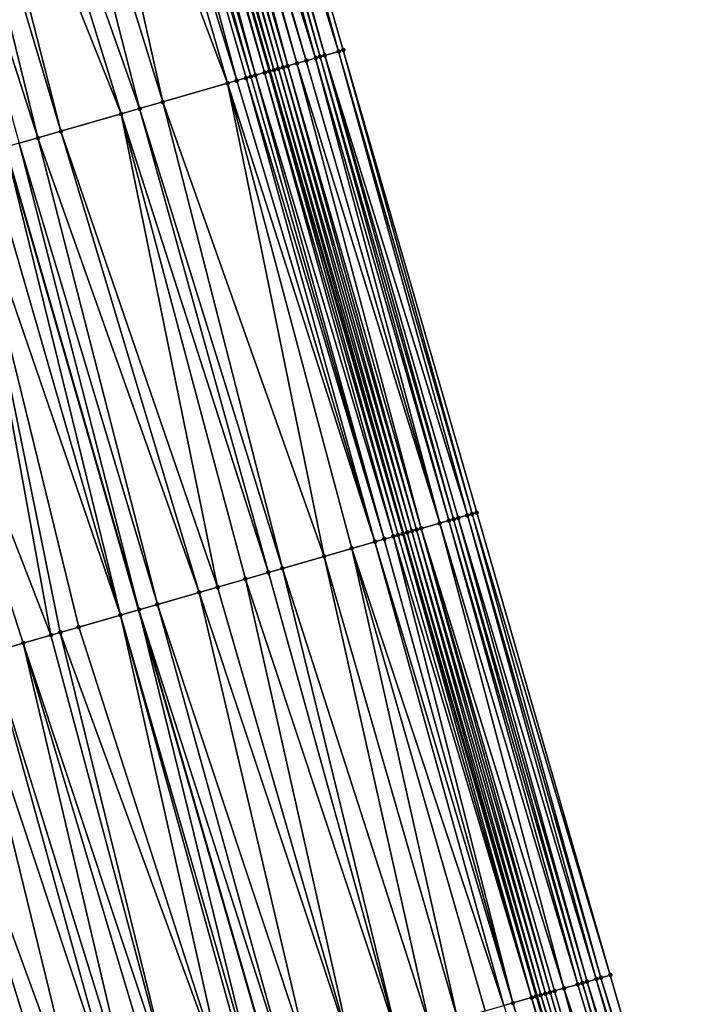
# Model space of a CAD drawing. Header units: feet. Extents: x 2004186 to 2014793, y 836912 to 864902.
# Tile 845 of 974: x 2004426 to 2004453, y 859348 to 859389. Entities that reach past the tile are written whole.
import ezdxf

# ---------------------------------------------------------------- set-up
doc = ezdxf.new("R2010")
doc.units = ezdxf.units.FT
doc.header["$LTSCALE"] = 100
doc.header["$MEASUREMENT"] = 0
for name, color, linetype, lineweight in [('EP_Travel Lane', 5, 'Continuous', 40), ('GPL_Skip Line', 2, 'Continuous', 40), ('Road Shots', 4, 'Continuous', 200), ('Road X-Section', 30, 'Continuous', 13)]:
    doc.layers.add(name, color=color, linetype=linetype, lineweight=lineweight)
doc.layers.add('I-77 SB_MM21-27-Surface-Border', color=7, linetype='Continuous')
doc.layers.add('I-77 SB_MM21-27-Surface-TIN', color=7, linetype='Continuous')

msp = doc.modelspace()

# ---------------------------------------------------------------- linework, layer by layer
at = {"layer": 'EP_Travel Lane'}
msp.add_polyline3d([(2004475.98675831, 859252.9755330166, 446.5739951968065), (2004470.027193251, 859271.9272233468, 446.4479969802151), (2004464.293373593, 859291.0871976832, 446.3012957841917), (2004458.559645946, 859310.2468645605, 446.1088986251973), (2004452.825862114, 859329.4067191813, 445.9444033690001), (2004447.172181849, 859348.4381588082, 445.744362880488), (2004441.629215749, 859367.653598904, 445.5383283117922), (2004436.086240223, 859386.8690716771, 445.3357163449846), (2004430.543256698, 859406.0845721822, 445.1360297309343), (2004425.08506517, 859425.172963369, 444.9390603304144), (2004419.806102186, 859444.4627209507, 444.7434054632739), (2004414.527064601, 859463.7527511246, 444.5783237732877), (2004409.248078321, 859483.0425938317, 444.3922111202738), (2004404.042532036, 859502.1813761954, 444.2028261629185), (2004399.035574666, 859521.5434234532, 443.9982920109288), (2004394.028624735, 859540.9054419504, 443.790683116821), (2004389.021615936, 859560.2676880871, 443.6073706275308)], dxfattribs=at)
at = {"layer": 'GPL_Skip Line'}
msp.add_polyline3d([(2004465.216785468, 859249.5847155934, 446.8984191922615), (2004459.266163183, 859268.6782788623, 446.7735468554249), (2004453.481729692, 859287.8231807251, 446.6568137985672), (2004447.697351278, 859306.9679002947, 446.5129731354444), (2004441.912967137, 859326.1126388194, 446.3719510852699), (2004436.179748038, 859345.272190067, 446.1913368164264), (2004430.637304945, 859364.4879015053, 445.9969830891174), (2004425.094895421, 859383.7034965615, 445.7904081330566), (2004419.552424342, 859402.9193050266, 445.6062430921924), (2004414.049427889, 859422.1459373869, 445.3938099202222), (2004408.75210502, 859441.43062398, 445.1952668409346), (2004403.454733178, 859460.7154888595, 445.016720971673), (2004398.15734861, 859480.0004000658, 444.8433712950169), (2004392.890462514, 859499.2933539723, 444.6593156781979), (2004387.86935726, 859518.651694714, 444.4510891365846), (2004382.848236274, 859538.0100961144, 444.2493343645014), (2004377.827073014, 859557.3686604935, 444.0649682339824)], dxfattribs=at)
at = {"layer": 'I-77 SB_MM21-27-Surface-Border', "color": 3, "linetype": 'ByBlock', "lineweight": -2}
msp.add_polyline3d([(2004390.605744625, 859560.6770719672, 443.4571800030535), (2004395.4332121, 859541.2686868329, 443.6834630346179), (2004400.2607344, 859521.8600903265, 443.8872097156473), (2004406.443673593, 859502.8019879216, 443.9840183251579), (2004412.044776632, 859483.8082062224, 444.1195399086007), (2004417.342091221, 859464.52354977, 444.3214687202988), (2004422.832369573, 859445.2914780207, 444.4795157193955), (2004428.129737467, 859426.0066275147, 444.6596747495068), (2004433.582557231, 859406.9585405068, 444.8775858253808), (2004439.124988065, 859387.7428715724, 445.0763972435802), (2004444.667379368, 859368.5273396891, 445.2896172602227), (2004450.209845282, 859349.3115491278, 445.4756623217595), (2004455.698914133, 859330.2728898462, 445.6865647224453), (2004461.291712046, 859311.0707498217, 445.8935783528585), (2004466.693026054, 859291.8108696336, 446.1162304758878), (2004472.4773432, 859272.6663528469, 446.2902183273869), (2004478.189264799, 859253.6681932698, 446.3872762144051)], dxfattribs=at)
at = {"layer": 'I-77 SB_MM21-27-Surface-TIN', "color": 128, "linetype": 'ByBlock', "lineweight": -2}
for points in [[(2004433.005918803, 859406.792744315, 444.9285101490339), (2004432.813713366, 859406.737453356, 444.9428006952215), (2004438.356134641, 859387.5218175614, 445.1450924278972)], [(2004433.582557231, 859406.9585405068, 444.8775858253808), (2004433.005918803, 859406.792744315, 444.9285101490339), (2004438.932770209, 859387.6876236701, 445.0952092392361)], [(2004433.005918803, 859406.792744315, 444.9285101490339), (2004438.356134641, 859387.5218175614, 445.1450924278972), (2004438.932770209, 859387.6876236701, 445.0952092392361)], [(2004433.582557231, 859406.9585405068, 444.8775858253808), (2004438.932770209, 859387.6876236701, 445.0952092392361), (2004439.124988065, 859387.7428715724, 445.0763972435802)], [(2004431.660463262, 859406.405768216, 445.0349090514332), (2004431.275983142, 859406.2954263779, 445.0887008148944), (2004436.818415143, 859387.0797533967, 445.2870882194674)], [(2004431.852687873, 859406.4609926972, 445.0136377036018), (2004431.660463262, 859406.405768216, 445.0349090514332), (2004437.202896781, 859387.190089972, 445.2327436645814)], [(2004431.660463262, 859406.405768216, 445.0349090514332), (2004436.818415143, 859387.0797533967, 445.2870882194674), (2004437.202896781, 859387.190089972, 445.2327436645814)], [(2004432.044904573, 859406.5162446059, 444.9952465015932), (2004431.852687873, 859406.4609926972, 445.0136377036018), (2004437.587332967, 859387.3005841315, 445.1949469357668)], [(2004431.852687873, 859406.4609926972, 445.0136377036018), (2004437.202896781, 859387.190089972, 445.2327436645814), (2004437.587332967, 859387.3005841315, 445.1949469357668)], [(2004432.621530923, 859406.6820826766, 444.9487198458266), (2004432.044904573, 859406.5162446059, 444.9952465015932), (2004437.971759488, 859387.4111117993, 445.1606688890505)], [(2004432.044904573, 859406.5162446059, 444.9952465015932), (2004437.587332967, 859387.3005841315, 445.1949469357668), (2004437.971759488, 859387.4111117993, 445.1606688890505)], [(2004432.813713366, 859406.737453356, 444.9428006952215), (2004432.621530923, 859406.6820826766, 444.9487198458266), (2004438.163953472, 859387.4664424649, 445.1505478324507)], [(2004432.621530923, 859406.6820826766, 444.9487198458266), (2004437.971759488, 859387.4111117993, 445.1606688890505), (2004438.163953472, 859387.4664424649, 445.1505478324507)], [(2004432.813713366, 859406.737453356, 444.9428006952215), (2004438.163953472, 859387.4664424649, 445.1505478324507), (2004438.356134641, 859387.5218175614, 445.1450924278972)], [(2004430.314969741, 859406.0189237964, 445.1551355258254), (2004429.930572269, 859405.9082954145, 445.1788375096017), (2004435.473023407, 859386.6925560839, 445.370258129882)], [(2004430.507182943, 859406.074187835, 445.1380180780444), (2004430.314969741, 859406.0189237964, 445.1551355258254), (2004435.857421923, 859386.8031808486, 445.3461761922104)], [(2004430.314969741, 859406.0189237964, 445.1551355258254), (2004435.473023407, 859386.6925560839, 445.370258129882), (2004435.857421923, 859386.8031808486, 445.3461761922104)], [(2004430.507182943, 859406.074187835, 445.1380180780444), (2004436.04961459, 859386.8585160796, 445.3365345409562), (2004430.543256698, 859406.0845721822, 445.1360297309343)], [(2004430.507182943, 859406.074187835, 445.1380180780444), (2004435.857421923, 859386.8031808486, 445.3461761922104), (2004436.04961459, 859386.8585160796, 445.3365345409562)], [(2004430.891573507, 859406.1848401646, 445.1168308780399), (2004430.543256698, 859406.0845721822, 445.1360297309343), (2004436.241792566, 859386.9139022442, 445.3322413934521)], [(2004436.04961459, 859386.8585160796, 445.3365345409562), (2004436.086240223, 859386.8690716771, 445.3357163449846), (2004430.543256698, 859406.0845721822, 445.1360297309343)], [(2004436.241792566, 859386.9139022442, 445.3322413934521), (2004430.543256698, 859406.0845721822, 445.1360297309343), (2004436.086240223, 859386.8690716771, 445.3357163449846)], [(2004431.083773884, 859406.2401486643, 445.1043822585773), (2004430.891573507, 859406.1848401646, 445.1168308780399), (2004436.433987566, 859386.9692293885, 445.3217505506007)], [(2004430.891573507, 859406.1848401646, 445.1168308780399), (2004436.241792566, 859386.9139022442, 445.3322413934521), (2004436.433987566, 859386.9692293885, 445.3217505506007)], [(2004431.275983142, 859406.2954263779, 445.0887008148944), (2004431.083773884, 859406.2401486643, 445.1043822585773), (2004436.626189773, 859387.0245315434, 445.308635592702)], [(2004431.083773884, 859406.2401486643, 445.1043822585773), (2004436.433987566, 859386.9692293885, 445.3217505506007), (2004436.626189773, 859387.0245315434, 445.308635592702)], [(2004431.275983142, 859406.2954263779, 445.0887008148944), (2004436.626189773, 859387.0245315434, 445.308635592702), (2004436.818415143, 859387.0797533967, 445.2870882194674)], [(2004428.777406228, 859405.5763188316, 445.2403416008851), (2004427.23988642, 859405.1335623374, 445.3096356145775), (2004434.319855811, 859386.3605848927, 445.4323288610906)], [(2004429.546167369, 859405.7976927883, 445.2052440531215), (2004428.777406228, 859405.5763188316, 445.2403416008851), (2004434.704231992, 859386.4712870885, 445.4163779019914)], [(2004428.777406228, 859405.5763188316, 445.2403416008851), (2004434.319855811, 859386.3605848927, 445.4323288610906), (2004434.704231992, 859386.4712870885, 445.4163779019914)], [(2004429.930572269, 859405.9082954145, 445.1788375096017), (2004429.546167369, 859405.7976927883, 445.2052440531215), (2004435.280816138, 859386.6372714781, 445.3852159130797)], [(2004429.546167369, 859405.7976927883, 445.2052440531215), (2004435.088617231, 859386.5819578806, 445.3971292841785), (2004435.280816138, 859386.6372714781, 445.3852159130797)], [(2004429.546167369, 859405.7976927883, 445.2052440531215), (2004434.704231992, 859386.4712870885, 445.4163779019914), (2004435.088617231, 859386.5819578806, 445.3971292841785)], [(2004429.930572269, 859405.9082954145, 445.1788375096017), (2004435.280816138, 859386.6372714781, 445.3852159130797), (2004435.473023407, 859386.6925560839, 445.370258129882)], [(2004427.23988642, 859405.1335623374, 445.3096356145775), (2004425.702394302, 859404.6907098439, 445.3688488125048), (2004431.629241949, 859385.5856022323, 445.5369194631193)], [(2004427.23988642, 859405.1335623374, 445.3096356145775), (2004431.629241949, 859385.5856022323, 445.5369194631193), (2004434.319855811, 859386.3605848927, 445.4323288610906)], [(2004425.702394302, 859404.6907098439, 445.3688488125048), (2004423.972713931, 859404.192506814, 445.4360963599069), (2004430.668318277, 859385.3087885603, 445.570687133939)], [(2004425.702394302, 859404.6907098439, 445.3688488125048), (2004430.668318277, 859385.3087885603, 445.570687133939), (2004431.629241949, 859385.5856022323, 445.5369194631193)], [(2004423.972713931, 859404.192506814, 445.4360963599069), (2004422.435221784, 859403.7496544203, 445.4953200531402), (2004429.899565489, 859385.0873856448, 445.6027440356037)], [(2004423.972713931, 859404.192506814, 445.4360963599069), (2004429.899565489, 859385.0873856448, 445.6027440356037), (2004430.668318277, 859385.3087885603, 445.570687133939)], [(2004421.666465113, 859403.5282649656, 445.5287901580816), (2004420.321155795, 859403.1407819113, 445.5819539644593), (2004426.44018733, 859384.0910399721, 445.7435817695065)], [(2004422.435221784, 859403.7496544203, 445.4953200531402), (2004421.666465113, 859403.5282649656, 445.5287901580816), (2004427.401121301, 859384.3678179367, 445.706064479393)], [(2004421.666465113, 859403.5282649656, 445.5287901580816), (2004426.44018733, 859384.0910399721, 445.7435817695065), (2004427.401121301, 859384.3678179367, 445.706064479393)], [(2004422.435221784, 859403.7496544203, 445.4953200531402), (2004427.401121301, 859384.3678179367, 445.706064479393), (2004429.899565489, 859385.0873856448, 445.6027440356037)], [(2004420.321155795, 859403.1407819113, 445.5819539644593), (2004425.671437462, 859383.8696269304, 445.7745753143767), (2004426.44018733, 859384.0910399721, 445.7435817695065)], [(2004438.932770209, 859387.6876236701, 445.0952092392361), (2004438.356134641, 859387.5218175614, 445.1450924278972), (2004444.282960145, 859368.4167867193, 445.3212380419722)], [(2004439.124988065, 859387.7428715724, 445.0763972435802), (2004438.932770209, 859387.6876236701, 445.0952092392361), (2004444.475165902, 859368.4720765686, 445.3068310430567)], [(2004438.932770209, 859387.6876236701, 445.0952092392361), (2004444.282960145, 859368.4167867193, 445.3212380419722), (2004444.475165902, 859368.4720765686, 445.3068310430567)], [(2004439.124988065, 859387.7428715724, 445.0763972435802), (2004444.475165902, 859368.4720765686, 445.3068310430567), (2004444.667379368, 859368.5273396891, 445.2896172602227)], [(2004437.202896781, 859387.190089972, 445.2327436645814), (2004436.818415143, 859387.0797533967, 445.2870882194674), (2004442.360804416, 859367.8642285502, 445.5010453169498)], [(2004437.587332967, 859387.3005841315, 445.1949469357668), (2004437.202896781, 859387.190089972, 445.2327436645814), (2004443.129699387, 859368.0851385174, 445.4172247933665)], [(2004437.202896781, 859387.190089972, 445.2327436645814), (2004442.360804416, 859367.8642285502, 445.5010453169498), (2004443.129699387, 859368.0851385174, 445.4172247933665)], [(2004437.971759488, 859387.4111117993, 445.1606688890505), (2004437.587332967, 859387.3005841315, 445.1949469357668), (2004443.129699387, 859368.0851385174, 445.4172247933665)], [(2004438.163953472, 859387.4664424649, 445.1505478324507), (2004437.971759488, 859387.4111117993, 445.1606688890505), (2004443.514130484, 859368.1956503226, 445.3812813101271)], [(2004437.971759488, 859387.4111117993, 445.1606688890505), (2004443.129699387, 859368.0851385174, 445.4172247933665), (2004443.514130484, 859368.1956503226, 445.3812813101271)], [(2004438.356134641, 859387.5218175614, 445.1450924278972), (2004438.163953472, 859387.4664424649, 445.1505478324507), (2004443.706337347, 859368.2509363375, 445.3664716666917)], [(2004438.163953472, 859387.4664424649, 445.1505478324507), (2004443.514130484, 859368.1956503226, 445.3812813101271), (2004443.706337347, 859368.2509363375, 445.3664716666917)], [(2004438.356134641, 859387.5218175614, 445.1450924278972), (2004443.898538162, 859368.3062433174, 445.3538635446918), (2004444.282960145, 859368.4167867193, 445.3212380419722)], [(2004438.356134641, 859387.5218175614, 445.1450924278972), (2004443.706337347, 859368.2509363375, 445.3664716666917), (2004443.898538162, 859368.3062433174, 445.3538635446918)], [(2004435.857421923, 859386.8031808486, 445.3461761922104), (2004435.473023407, 859386.6925560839, 445.370258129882), (2004441.207615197, 859367.5323323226, 445.5709869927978)], [(2004436.04961459, 859386.8585160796, 445.3365345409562), (2004435.857421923, 859386.8031808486, 445.3461761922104), (2004441.399831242, 859367.5875865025, 445.5528343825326)], [(2004435.857421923, 859386.8031808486, 445.3461761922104), (2004441.207615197, 859367.5323323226, 445.5709869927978), (2004441.399831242, 859367.5875865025, 445.5528343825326)], [(2004436.04961459, 859386.8585160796, 445.3365345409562), (2004441.592037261, 859367.6428754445, 445.5383320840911), (2004436.086240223, 859386.8690716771, 445.3357163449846)], [(2004436.04961459, 859386.8585160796, 445.3365345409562), (2004441.399831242, 859367.5875865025, 445.5528343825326), (2004441.592037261, 859367.6428754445, 445.5383320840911)], [(2004436.241792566, 859386.9139022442, 445.3322413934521), (2004436.086240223, 859386.8690716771, 445.3357163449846), (2004441.629215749, 859367.653598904, 445.5383283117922)], [(2004441.592037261, 859367.6428754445, 445.5383320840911), (2004441.629215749, 859367.653598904, 445.5383283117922), (2004436.086240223, 859386.8690716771, 445.3357163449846)], [(2004436.433987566, 859386.9692293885, 445.3217505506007), (2004436.241792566, 859386.9139022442, 445.3322413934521), (2004441.784203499, 859367.6983023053, 445.5383125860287)], [(2004436.241792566, 859386.9139022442, 445.3322413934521), (2004441.629215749, 859367.653598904, 445.5383283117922), (2004441.784203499, 859367.6983023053, 445.5383125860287)], [(2004436.626189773, 859387.0245315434, 445.308635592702), (2004436.433987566, 859386.9692293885, 445.3217505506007), (2004441.976386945, 859367.7536695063, 445.5320282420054)], [(2004436.433987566, 859386.9692293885, 445.3217505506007), (2004441.784203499, 859367.6983023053, 445.5383125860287), (2004441.976386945, 859367.7536695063, 445.5320282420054)], [(2004436.818415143, 859387.0797533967, 445.2870882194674), (2004436.626189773, 859387.0245315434, 445.308635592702), (2004442.168587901, 859367.8089759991, 445.5193689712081)], [(2004436.626189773, 859387.0245315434, 445.308635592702), (2004441.976386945, 859367.7536695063, 445.5320282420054), (2004442.168587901, 859367.8089759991, 445.5193689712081)], [(2004436.818415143, 859387.0797533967, 445.2870882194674), (2004442.168587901, 859367.8089759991, 445.5193689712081), (2004442.360804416, 859367.8642285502, 445.5010453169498)], [(2004434.319855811, 859386.3605848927, 445.4323288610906), (2004431.629241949, 859385.5856022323, 445.5369194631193), (2004438.324750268, 859366.7022169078, 445.7064788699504)], [(2004434.704231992, 859386.4712870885, 445.4163779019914), (2004434.319855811, 859386.3605848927, 445.4323288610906), (2004440.438816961, 859367.3110869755, 445.6195894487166)], [(2004434.319855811, 859386.3605848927, 445.4323288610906), (2004439.477867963, 859367.03436111, 445.6625768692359), (2004440.438816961, 859367.3110869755, 445.6195894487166)], [(2004434.319855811, 859386.3605848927, 445.4323288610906), (2004438.324750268, 859366.7022169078, 445.7064788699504), (2004439.477867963, 859367.03436111, 445.6625768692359)], [(2004435.088617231, 859386.5819578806, 445.3971292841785), (2004434.704231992, 859386.4712870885, 445.4163779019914), (2004440.438816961, 859367.3110869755, 445.6195894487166)], [(2004435.280816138, 859386.6372714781, 445.3852159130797), (2004435.088617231, 859386.5819578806, 445.3971292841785), (2004440.823206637, 859367.4217423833, 445.5987256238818)], [(2004435.088617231, 859386.5819578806, 445.3971292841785), (2004440.438816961, 859367.3110869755, 445.6195894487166), (2004440.823206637, 859367.4217423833, 445.5987256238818)], [(2004435.473023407, 859386.6925560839, 445.370258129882), (2004435.280816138, 859386.6372714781, 445.3852159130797), (2004440.823206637, 859367.4217423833, 445.5987256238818)], [(2004435.473023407, 859386.6925560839, 445.370258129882), (2004440.823206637, 859367.4217423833, 445.5987256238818), (2004441.207615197, 859367.5323323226, 445.5709869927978)], [(2004431.629241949, 859385.5856022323, 445.5369194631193), (2004430.668318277, 859385.3087885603, 445.570687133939), (2004436.595085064, 859366.2039612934, 445.7682038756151)], [(2004431.629241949, 859385.5856022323, 445.5369194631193), (2004436.595085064, 859366.2039612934, 445.7682038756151), (2004438.324750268, 859366.7022169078, 445.7064788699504)], [(2004429.899565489, 859385.0873856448, 445.6027440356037), (2004427.401121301, 859384.3678179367, 445.706064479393), (2004433.904482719, 859365.4289387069, 445.8685996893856)], [(2004430.668318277, 859385.3087885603, 445.570687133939), (2004429.899565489, 859385.0873856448, 445.6027440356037), (2004436.018519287, 859366.0379132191, 445.7926779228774)], [(2004429.899565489, 859385.0873856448, 445.6027440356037), (2004435.057593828, 859365.7611057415, 445.8270952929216), (2004436.018519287, 859366.0379132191, 445.7926779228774)], [(2004429.899565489, 859385.0873856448, 445.6027440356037), (2004433.904482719, 859365.4289387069, 445.8685996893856), (2004435.057593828, 859365.7611057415, 445.8270952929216)], [(2004430.668318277, 859385.3087885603, 445.570687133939), (2004436.018519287, 859366.0379132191, 445.7926779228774), (2004436.595085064, 859366.2039612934, 445.7682038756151)], [(2004427.401121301, 859384.3678179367, 445.706064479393), (2004426.44018733, 859384.0910399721, 445.7435817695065), (2004433.13572855, 859365.2075405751, 445.901158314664)], [(2004427.401121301, 859384.3678179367, 445.706064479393), (2004433.13572855, 859365.2075405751, 445.901158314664), (2004433.904482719, 859365.4289387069, 445.8685996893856)], [(2004425.671437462, 859383.8696269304, 445.7745753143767), (2004425.094895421, 859383.7034965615, 445.7904081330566), (2004430.637304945, 859364.4879015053, 445.9969830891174)], [(2004426.44018733, 859384.0910399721, 445.7435817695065), (2004425.671437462, 859383.8696269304, 445.7745753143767), (2004431.406042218, 859364.7093582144, 445.9705756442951)], [(2004425.671437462, 859383.8696269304, 445.7745753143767), (2004430.637304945, 859364.4879015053, 445.9969830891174), (2004431.406042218, 859364.7093582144, 445.9705756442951)], [(2004426.44018733, 859384.0910399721, 445.7435817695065), (2004431.406042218, 859364.7093582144, 445.9705756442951), (2004433.13572855, 859365.2075405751, 445.901158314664)], [(2004424.326170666, 859383.4819964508, 445.8122586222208), (2004423.365230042, 859383.2052415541, 445.8521982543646), (2004429.868586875, 859364.2663782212, 446.0163995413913)], [(2004424.326170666, 859383.4819964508, 445.8122586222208), (2004429.868586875, 859364.2663782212, 446.0163995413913), (2004425.094895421, 859383.7034965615, 445.7904081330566)], [(2004429.868586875, 859364.2663782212, 446.0163995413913), (2004430.637304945, 859364.4879015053, 445.9969830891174), (2004425.094895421, 859383.7034965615, 445.7904081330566)], [(2004423.365230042, 859383.2052415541, 445.8521982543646), (2004419.713636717, 859382.1536386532, 446.0108686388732), (2004426.985754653, 859363.4361494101, 446.139983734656)], [(2004423.365230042, 859383.2052415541, 445.8521982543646), (2004428.138884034, 859363.768253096, 446.0918271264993), (2004429.868586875, 859364.2663782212, 446.0163995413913)], [(2004423.365230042, 859383.2052415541, 445.8521982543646), (2004427.370134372, 859363.546839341, 446.1227451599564), (2004428.138884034, 859363.768253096, 446.0918271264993)], [(2004423.365230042, 859383.2052415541, 445.8521982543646), (2004426.985754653, 859363.4361494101, 446.139983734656), (2004427.370134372, 859363.546839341, 446.1227451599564)], [(2004419.713636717, 859382.1536386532, 446.0108686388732), (2004425.832619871, 859363.1040644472, 446.1901064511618), (2004426.985754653, 859363.4361494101, 446.139983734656)], [(2004419.713636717, 859382.1536386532, 446.0108686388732), (2004424.487306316, 859362.7165960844, 446.2448124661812), (2004425.832619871, 859363.1040644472, 446.1901064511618)], [(2004443.898538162, 859368.3062433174, 445.3538635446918), (2004443.706337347, 859368.2509363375, 445.3664716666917), (2004449.248792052, 859349.0351846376, 445.5565975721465)], [(2004444.282960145, 859368.4167867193, 445.3212380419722), (2004443.898538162, 859368.3062433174, 445.3538635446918), (2004449.633199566, 859349.1457782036, 445.529239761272)], [(2004443.898538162, 859368.3062433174, 445.3538635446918), (2004449.248792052, 859349.0351846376, 445.5565975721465), (2004449.633199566, 859349.1457782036, 445.529239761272)], [(2004444.475165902, 859368.4720765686, 445.3068310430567), (2004444.282960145, 859368.4167867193, 445.3212380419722), (2004449.825409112, 859349.2010549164, 445.5134533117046)], [(2004444.282960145, 859368.4167867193, 445.3212380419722), (2004449.633199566, 859349.1457782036, 445.529239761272), (2004449.825409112, 859349.2010549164, 445.5134533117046)], [(2004444.667379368, 859368.5273396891, 445.2896172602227), (2004444.475165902, 859368.4720765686, 445.3068310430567), (2004450.209845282, 859349.3115491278, 445.4756623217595)], [(2004444.475165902, 859368.4720765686, 445.3068310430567), (2004449.825409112, 859349.2010549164, 445.5134533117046), (2004450.209845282, 859349.3115491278, 445.4756623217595)], [(2004443.129699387, 859368.0851385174, 445.4172247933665), (2004442.360804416, 859367.8642285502, 445.5010453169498), (2004448.287663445, 859348.7590814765, 445.6649748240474)], [(2004443.514130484, 859368.1956503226, 445.3812813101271), (2004443.129699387, 859368.0851385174, 445.4172247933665), (2004448.864344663, 859348.9247293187, 445.5984726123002)], [(2004443.129699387, 859368.0851385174, 445.4172247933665), (2004448.287663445, 859348.7590814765, 445.6649748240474), (2004448.864344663, 859348.9247293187, 445.5984726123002)], [(2004443.706337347, 859368.2509363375, 445.3664716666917), (2004443.514130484, 859368.1956503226, 445.3812813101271), (2004449.056573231, 859348.9799400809, 445.5757607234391)], [(2004443.514130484, 859368.1956503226, 445.3812813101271), (2004448.864344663, 859348.9247293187, 445.5984726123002), (2004449.056573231, 859348.9799400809, 445.5757607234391)], [(2004443.706337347, 859368.2509363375, 445.3664716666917), (2004449.056573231, 859348.9799400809, 445.5757607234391), (2004449.248792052, 859349.0351846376, 445.5565975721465)], [(2004441.207615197, 859367.5323323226, 445.5709869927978), (2004440.823206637, 859367.4217423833, 445.5987256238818), (2004446.173455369, 859348.1507015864, 445.8033375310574)], [(2004441.399831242, 859367.5875865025, 445.5528343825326), (2004441.207615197, 859367.5323323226, 445.5709869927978), (2004446.942252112, 859348.37195211, 445.7552786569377)], [(2004441.207615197, 859367.5323323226, 445.5709869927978), (2004446.173455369, 859348.1507015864, 445.8033375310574), (2004446.942252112, 859348.37195211, 445.7552786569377)], [(2004441.592037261, 859367.6428754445, 445.5383320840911), (2004441.399831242, 859367.5875865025, 445.5528343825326), (2004446.942252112, 859348.37195211, 445.7552786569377)], [(2004441.592037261, 859367.6428754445, 445.5383320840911), (2004447.134447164, 859348.4272790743, 445.7447690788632), (2004441.629215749, 859367.653598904, 445.5383283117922)], [(2004441.592037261, 859367.6428754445, 445.5383320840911), (2004446.942252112, 859348.37195211, 445.7552786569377), (2004447.134447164, 859348.4272790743, 445.7447690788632)], [(2004441.784203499, 859367.6983023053, 445.5383125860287), (2004441.629215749, 859367.653598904, 445.5383283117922), (2004447.172181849, 859348.4381588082, 445.744362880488)], [(2004447.134447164, 859348.4272790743, 445.7447690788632), (2004447.172181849, 859348.4381588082, 445.744362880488), (2004441.629215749, 859367.653598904, 445.5383283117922)], [(2004441.976386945, 859367.7536695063, 445.5320282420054), (2004441.784203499, 859367.6983023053, 445.5383125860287), (2004447.326619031, 859348.4826864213, 445.7427004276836)], [(2004441.784203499, 859367.6983023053, 445.5383125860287), (2004447.172181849, 859348.4381588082, 445.744362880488), (2004447.326619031, 859348.4826864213, 445.7427004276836)], [(2004442.168587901, 859367.8089759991, 445.5193689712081), (2004441.976386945, 859367.7536695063, 445.5320282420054), (2004447.51880443, 859348.5380468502, 445.7357049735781)], [(2004441.976386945, 859367.7536695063, 445.5320282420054), (2004447.326619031, 859348.4826864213, 445.7427004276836), (2004447.51880443, 859348.5380468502, 445.7357049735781)], [(2004442.360804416, 859367.8642285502, 445.5010453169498), (2004442.168587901, 859367.8089759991, 445.5193689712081), (2004447.711008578, 859348.5933422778, 445.7218837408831)], [(2004442.168587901, 859367.8089759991, 445.5193689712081), (2004447.51880443, 859348.5380468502, 445.7357049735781), (2004447.711008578, 859348.5933422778, 445.7218837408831)], [(2004442.360804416, 859367.8642285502, 445.5010453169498), (2004447.903221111, 859348.6486086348, 445.7050098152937), (2004448.287663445, 859348.7590814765, 445.6649748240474)], [(2004442.360804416, 859367.8642285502, 445.5010453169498), (2004447.711008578, 859348.5933422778, 445.7218837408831), (2004447.903221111, 859348.6486086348, 445.7050098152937)], [(2004440.438816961, 859367.3110869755, 445.6195894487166), (2004439.477867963, 859367.03436111, 445.6625768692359), (2004445.789073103, 859348.0400204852, 445.8215032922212)], [(2004440.823206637, 859367.4217423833, 445.5987256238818), (2004440.438816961, 859367.3110869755, 445.6195894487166), (2004446.173455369, 859348.1507015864, 445.8033375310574)], [(2004440.438816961, 859367.3110869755, 445.6195894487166), (2004445.789073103, 859348.0400204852, 445.8215032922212), (2004446.173455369, 859348.1507015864, 445.8033375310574)], [(2004438.324750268, 859366.7022169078, 445.7064788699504), (2004436.595085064, 859366.2039612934, 445.7682038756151), (2004442.714084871, 859347.1543293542, 445.9413834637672)], [(2004439.477867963, 859367.03436111, 445.6625768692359), (2004438.324750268, 859366.7022169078, 445.7064788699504), (2004443.86719727, 859347.4864919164, 445.8994094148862)], [(2004438.324750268, 859366.7022169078, 445.7064788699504), (2004442.714084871, 859347.1543293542, 445.9413834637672), (2004443.86719727, 859347.4864919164, 445.8994094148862)], [(2004439.477867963, 859367.03436111, 445.6625768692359), (2004445.020319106, 859347.81862176, 445.8539996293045), (2004445.789073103, 859348.0400204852, 445.8215032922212)], [(2004439.477867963, 859367.03436111, 445.6625768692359), (2004443.86719727, 859347.4864919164, 445.8994094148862), (2004445.020319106, 859347.81862176, 445.8539996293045)], [(2004436.018519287, 859366.0379132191, 445.7926779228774), (2004435.057593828, 859365.7611057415, 445.8270952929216), (2004441.368783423, 859346.766819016, 445.9916816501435)], [(2004436.595085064, 859366.2039612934, 445.7682038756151), (2004436.018519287, 859366.0379132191, 445.7926779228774), (2004441.368783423, 859346.766819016, 445.9916816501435)], [(2004436.595085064, 859366.2039612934, 445.7682038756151), (2004441.368783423, 859346.766819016, 445.9916816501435), (2004442.714084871, 859347.1543293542, 445.9413834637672)], [(2004435.057593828, 859365.7611057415, 445.8270952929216), (2004433.904482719, 859365.4289387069, 445.8685996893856), (2004439.446923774, 859346.2132343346, 446.0636954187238)], [(2004435.057593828, 859365.7611057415, 445.8270952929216), (2004439.446923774, 859346.2132343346, 446.0636954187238), (2004441.368783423, 859346.766819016, 445.9916816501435)], [(2004433.13572855, 859365.2075405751, 445.901158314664), (2004431.406042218, 859364.7093582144, 445.9705756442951), (2004437.717224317, 859345.7150974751, 446.1378908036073)], [(2004433.904482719, 859365.4289387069, 445.8685996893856), (2004433.13572855, 859365.2075405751, 445.901158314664), (2004439.446923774, 859346.2132343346, 446.0636954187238)], [(2004433.13572855, 859365.2075405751, 445.901158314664), (2004437.717224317, 859345.7150974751, 446.1378908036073), (2004439.446923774, 859346.2132343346, 446.0636954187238)], [(2004431.406042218, 859364.7093582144, 445.9705756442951), (2004430.637304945, 859364.4879015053, 445.9969830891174), (2004436.756287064, 859345.4383308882, 446.1766020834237)], [(2004431.406042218, 859364.7093582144, 445.9705756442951), (2004436.756287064, 859345.4383308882, 446.1766020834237), (2004437.717224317, 859345.7150974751, 446.1378908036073)], [(2004429.868586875, 859364.2663782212, 446.0163995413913), (2004428.138884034, 859363.768253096, 446.0918271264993), (2004434.257898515, 859344.7185702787, 446.2596640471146)], [(2004429.868586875, 859364.2663782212, 446.0163995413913), (2004435.411029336, 859345.0506689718, 446.210983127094), (2004430.637304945, 859364.4879015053, 445.9969830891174)], [(2004429.868586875, 859364.2663782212, 446.0163995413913), (2004435.218837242, 859344.9953317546, 446.2204160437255), (2004435.411029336, 859345.0506689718, 446.210983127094)], [(2004429.868586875, 859364.2663782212, 446.0163995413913), (2004434.257898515, 859344.7185702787, 446.2596640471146), (2004435.218837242, 859344.9953317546, 446.2204160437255)], [(2004435.411029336, 859345.0506689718, 446.210983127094), (2004436.179748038, 859345.272190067, 446.1913368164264), (2004430.637304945, 859364.4879015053, 445.9969830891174)], [(2004436.756287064, 859345.4383308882, 446.1766020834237), (2004430.637304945, 859364.4879015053, 445.9969830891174), (2004436.179748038, 859345.272190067, 446.1913368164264)], [(2004426.985754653, 859363.4361494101, 446.139983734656), (2004425.832619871, 859363.1040644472, 446.1901064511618), (2004432.143851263, 859344.1096328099, 446.3394756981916)], [(2004427.370134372, 859363.546839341, 446.1227451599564), (2004426.985754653, 859363.4361494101, 446.139983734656), (2004432.143851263, 859344.1096328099, 446.3394756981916)], [(2004428.138884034, 859363.768253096, 446.0918271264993), (2004427.370134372, 859363.546839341, 446.1227451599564), (2004434.257898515, 859344.7185702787, 446.2596640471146)], [(2004427.370134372, 859363.546839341, 446.1227451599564), (2004432.143851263, 859344.1096328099, 446.3394756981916), (2004434.257898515, 859344.7185702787, 446.2596640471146)], [(2004425.832619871, 859363.1040644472, 446.1901064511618), (2004424.487306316, 859362.7165960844, 446.2448124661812), (2004430.414159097, 859343.6114706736, 446.4110167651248)], [(2004425.832619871, 859363.1040644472, 446.1901064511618), (2004431.567278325, 859343.9436095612, 446.3665566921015), (2004432.143851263, 859344.1096328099, 446.3394756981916)], [(2004425.832619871, 859363.1040644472, 446.1901064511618), (2004430.414159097, 859343.6114706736, 446.4110167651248), (2004431.567278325, 859343.9436095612, 446.3665566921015)], [(2004424.487306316, 859362.7165960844, 446.2448124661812), (2004423.526372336, 859362.4398181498, 446.2823321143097), (2004429.837602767, 859343.4453898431, 446.4320511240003)], [(2004424.487306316, 859362.7165960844, 446.2448124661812), (2004429.837602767, 859343.4453898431, 446.4320511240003), (2004430.414159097, 859343.6114706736, 446.4110167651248)], [(2004423.526372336, 859362.4398181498, 446.2823321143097), (2004421.412324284, 859361.830883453, 446.362434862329), (2004428.300111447, 859343.0025345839, 446.4909732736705)], [(2004423.526372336, 859362.4398181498, 446.2823321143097), (2004428.300111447, 859343.0025345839, 446.4909732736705), (2004429.837602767, 859343.4453898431, 446.4320511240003)], [(2004421.412324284, 859361.830883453, 446.362434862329), (2004427.339192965, 859342.7257029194, 446.5228507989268), (2004428.300111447, 859343.0025345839, 446.4909732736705)], [(2004421.412324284, 859361.830883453, 446.362434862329), (2004425.417352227, 859342.172052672, 446.5879795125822), (2004427.339192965, 859342.7257029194, 446.5228507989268)], [(2004449.633199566, 859349.1457782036, 445.529239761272), (2004449.248792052, 859349.0351846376, 445.5565975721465), (2004455.124449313, 859330.0997127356, 445.7399087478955)], [(2004449.825409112, 859349.2010549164, 445.5134533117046), (2004449.633199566, 859349.1457782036, 445.529239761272), (2004455.507423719, 859330.2151712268, 445.7053994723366)], [(2004449.633199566, 859349.1457782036, 445.529239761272), (2004455.124449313, 859330.0997127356, 445.7399087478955), (2004455.507423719, 859330.2151712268, 445.7053994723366)], [(2004450.209845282, 859349.3115491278, 445.4756623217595), (2004449.825409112, 859349.2010549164, 445.5134533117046), (2004455.698914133, 859330.2728898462, 445.6865647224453)], [(2004449.825409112, 859349.2010549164, 445.5134533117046), (2004455.507423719, 859330.2151712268, 445.7053994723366), (2004455.698914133, 859330.2728898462, 445.6865647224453)], [(2004448.287663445, 859348.7590814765, 445.6649748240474), (2004447.903221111, 859348.6486086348, 445.7050098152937), (2004453.401043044, 859329.5802204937, 445.9057535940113)], [(2004448.864344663, 859348.9247293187, 445.5984726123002), (2004448.287663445, 859348.7590814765, 445.6649748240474), (2004454.549996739, 859329.9264950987, 445.7872263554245)], [(2004448.287663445, 859348.7590814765, 445.6649748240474), (2004453.401043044, 859329.5802204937, 445.9057535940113), (2004454.549996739, 859329.9264950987, 445.7872263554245)], [(2004449.056573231, 859348.9799400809, 445.5757607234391), (2004448.864344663, 859348.9247293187, 445.5984726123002), (2004454.549996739, 859329.9264950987, 445.7872263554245)], [(2004449.248792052, 859349.0351846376, 445.5565975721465), (2004449.056573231, 859348.9799400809, 445.5757607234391), (2004454.741485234, 859329.9842200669, 445.7693356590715)], [(2004449.056573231, 859348.9799400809, 445.5757607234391), (2004454.549996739, 859329.9264950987, 445.7872263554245), (2004454.741485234, 859329.9842200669, 445.7693356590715)], [(2004449.248792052, 859349.0351846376, 445.5565975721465), (2004454.741485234, 859329.9842200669, 445.7693356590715), (2004455.124449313, 859330.0997127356, 445.7399087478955)], [(2004446.942252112, 859348.37195211, 445.7552786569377), (2004446.173455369, 859348.1507015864, 445.8033375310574), (2004452.252180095, 859329.2336455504, 445.9796194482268)], [(2004447.134447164, 859348.4272790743, 445.7447690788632), (2004446.942252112, 859348.37195211, 445.7552786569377), (2004452.825862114, 859329.4067191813, 445.9444033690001)], [(2004446.942252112, 859348.37195211, 445.7552786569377), (2004452.252180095, 859329.2336455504, 445.9796194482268), (2004452.825862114, 859329.4067191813, 445.9444033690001)], [(2004447.134447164, 859348.4272790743, 445.7447690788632), (2004452.825862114, 859329.4067191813, 445.9444033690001), (2004447.172181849, 859348.4381588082, 445.744362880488)], [(2004447.326619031, 859348.4826864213, 445.7427004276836), (2004447.172181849, 859348.4381588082, 445.744362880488), (2004452.825862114, 859329.4067191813, 445.9444033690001)], [(2004447.51880443, 859348.5380468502, 445.7357049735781), (2004447.326619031, 859348.4826864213, 445.7427004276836), (2004453.209560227, 859329.5224767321, 445.9208496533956)], [(2004447.326619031, 859348.4826864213, 445.7427004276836), (2004452.825862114, 859329.4067191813, 445.9444033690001), (2004453.209560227, 859329.5224767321, 445.9208496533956)], [(2004447.711008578, 859348.5933422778, 445.7218837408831), (2004447.51880443, 859348.5380468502, 445.7357049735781), (2004453.209560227, 859329.5224767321, 445.9208496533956)], [(2004447.903221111, 859348.6486086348, 445.7050098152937), (2004447.711008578, 859348.5933422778, 445.7218837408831), (2004453.401043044, 859329.5802204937, 445.9057535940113)], [(2004447.711008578, 859348.5933422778, 445.7218837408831), (2004453.209560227, 859329.5224767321, 445.9208496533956), (2004453.401043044, 859329.5802204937, 445.9057535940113)], [(2004446.173455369, 859348.1507015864, 445.8033375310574), (2004445.789073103, 859348.0400204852, 445.8215032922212), (2004451.869233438, 859329.1180952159, 446.0004712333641)], [(2004446.173455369, 859348.1507015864, 445.8033375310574), (2004451.869233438, 859329.1180952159, 446.0004712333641), (2004452.252180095, 859329.2336455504, 445.9796194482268)]]:
    msp.add_3dface(points, dxfattribs=at)
at = {"layer": 'Road Shots', "lineweight": 100}
for p in [(2004438.932770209, 859387.6876236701, 445.0952092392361), (2004439.124988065, 859387.7428715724, 445.0763972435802), (2004437.202896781, 859387.190089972, 445.2327436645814), (2004437.587332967, 859387.3005841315, 445.1949469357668), (2004437.971759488, 859387.4111117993, 445.1606688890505), (2004438.163953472, 859387.4664424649, 445.1505478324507), (2004438.356134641, 859387.5218175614, 445.1450924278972), (2004435.857421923, 859386.8031808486, 445.3461761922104), (2004436.04961459, 859386.8585160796, 445.3365345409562), (2004436.241792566, 859386.9139022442, 445.3322413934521), (2004436.433987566, 859386.9692293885, 445.3217505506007), (2004436.626189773, 859387.0245315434, 445.308635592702), (2004436.818415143, 859387.0797533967, 445.2870882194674), (2004434.319855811, 859386.3605848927, 445.4323288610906), (2004434.704231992, 859386.4712870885, 445.4163779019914), (2004435.088617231, 859386.5819578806, 445.3971292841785), (2004435.280816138, 859386.6372714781, 445.3852159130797), (2004435.473023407, 859386.6925560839, 445.370258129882), (2004431.629241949, 859385.5856022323, 445.5369194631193), (2004429.899565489, 859385.0873856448, 445.6027440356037), (2004430.668318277, 859385.3087885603, 445.570687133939), (2004427.401121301, 859384.3678179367, 445.706064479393), (2004426.44018733, 859384.0910399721, 445.7435817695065), (2004443.898538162, 859368.3062433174, 445.3538635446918), (2004444.282960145, 859368.4167867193, 445.3212380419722), (2004444.475165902, 859368.4720765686, 445.3068310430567), (2004444.667379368, 859368.5273396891, 445.2896172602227), (2004443.129699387, 859368.0851385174, 445.4172247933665), (2004443.514130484, 859368.1956503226, 445.3812813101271), (2004443.706337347, 859368.2509363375, 445.3664716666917), (2004441.207615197, 859367.5323323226, 445.5709869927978), (2004441.399831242, 859367.5875865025, 445.5528343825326), (2004441.592037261, 859367.6428754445, 445.5383320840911), (2004441.784203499, 859367.6983023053, 445.5383125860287), (2004441.976386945, 859367.7536695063, 445.5320282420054), (2004442.168587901, 859367.8089759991, 445.5193689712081), (2004442.360804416, 859367.8642285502, 445.5010453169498), (2004440.438816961, 859367.3110869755, 445.6195894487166), (2004440.823206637, 859367.4217423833, 445.5987256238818), (2004438.324750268, 859366.7022169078, 445.7064788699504), (2004439.477867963, 859367.03436111, 445.6625768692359), (2004436.018519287, 859366.0379132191, 445.7926779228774), (2004436.595085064, 859366.2039612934, 445.7682038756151), (2004435.057593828, 859365.7611057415, 445.8270952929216), (2004433.13572855, 859365.2075405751, 445.901158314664), (2004433.904482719, 859365.4289387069, 445.8685996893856), (2004431.406042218, 859364.7093582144, 445.9705756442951), (2004429.868586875, 859364.2663782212, 446.0163995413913), (2004430.637304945, 859364.4879015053, 445.9969830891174), (2004426.985754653, 859363.4361494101, 446.139983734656), (2004427.370134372, 859363.546839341, 446.1227451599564), (2004428.138884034, 859363.768253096, 446.0918271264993), (2004425.832619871, 859363.1040644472, 446.1901064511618), (2004449.633199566, 859349.1457782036, 445.529239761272), (2004449.825409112, 859349.2010549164, 445.5134533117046), (2004450.209845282, 859349.3115491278, 445.4756623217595), (2004448.287663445, 859348.7590814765, 445.6649748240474), (2004448.864344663, 859348.9247293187, 445.5984726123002), (2004449.056573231, 859348.9799400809, 445.5757607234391), (2004449.248792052, 859349.0351846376, 445.5565975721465), (2004446.942252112, 859348.37195211, 445.7552786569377), (2004447.134447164, 859348.4272790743, 445.7447690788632), (2004447.326619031, 859348.4826864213, 445.7427004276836), (2004447.51880443, 859348.5380468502, 445.7357049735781), (2004447.711008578, 859348.5933422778, 445.7218837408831), (2004447.903221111, 859348.6486086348, 445.7050098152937), (2004446.173455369, 859348.1507015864, 445.8033375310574)]:
    msp.add_point(p, dxfattribs=at)
at = {"layer": 'Road X-Section', "extrusion": (0.2771216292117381, -0.9607837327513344, 0.009910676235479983), "elevation": -270207.9164963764, "flags": 128}
msp.add_lwpolyline([(2164063.518887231, 3124.409775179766), (2164063.718887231, 3124.405594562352), (2164064.518887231, 3124.372450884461), (2164064.718887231, 3124.365810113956), (2164064.918887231, 3124.362831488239), (2164065.118887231, 3124.365715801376), (2164065.31888723, 3124.373122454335), (2164065.518887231, 3124.376766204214), (2164066.118887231, 3124.35440882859), (2164066.318887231, 3124.356191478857), (2164066.51888723, 3124.364905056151), (2164066.71888723, 3124.362233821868), (2164067.11888723, 3124.3464193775), (2164067.518887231, 3124.338029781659), (2164068.118887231, 3124.316915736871), (2164068.918887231, 3124.284982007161), (2164070.51888723, 3124.228086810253), (2164071.71888723, 3124.18167483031), (2164073.51888723, 3124.107476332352), (2164077.31888723, 3123.948798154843), (2164078.31888723, 3123.908856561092), (2164079.118887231, 3123.887004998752), (2164079.718887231, 3123.871171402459), (2164080.51888723, 3123.840176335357), (2164081.518887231, 3123.802657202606), (2164084.11888723, 3123.699331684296), (2164084.918887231, 3123.667273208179), (2164085.918887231, 3123.633503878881), (2164088.718887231, 3123.528908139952), (2164089.118887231, 3123.51295639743), (2164089.518887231, 3123.493706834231), (2164089.718887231, 3123.481792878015), (2164089.918887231, 3123.466834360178), (2164090.31888723, 3123.442751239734), (2164090.518887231, 3123.433109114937), (2164090.718887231, 3123.428815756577), (2164090.918887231, 3123.418324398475), (2164091.11888723, 3123.405208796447), (2164091.31888723, 3123.383660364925), (2164091.71888723, 3123.32931314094), (2164092.118887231, 3123.291514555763), (2164092.518887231, 3123.257234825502), (2164092.718887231, 3123.247113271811), (2164092.918887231, 3123.241657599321), (2164093.51888723, 3123.191771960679), (2164093.718887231, 3123.172959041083)], dxfattribs=at)
at = {"layer": 'Road X-Section', "extrusion": (0.277121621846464, -0.9607837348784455, 0.009910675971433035), "elevation": -270187.9330876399, "flags": 128}
msp.add_lwpolyline([(2164063.516815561, 3124.409848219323), (2164063.716815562, 3124.404084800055), (2164064.116815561, 3124.388005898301), (2164064.316815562, 3124.381842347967), (2164064.916815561, 3124.373170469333), (2164065.316815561, 3124.365588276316), (2164065.716815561, 3124.359895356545), (2164065.916815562, 3124.354074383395), (2164066.116815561, 3124.345759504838), (2164066.316815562, 3124.341384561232), (2164066.516815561, 3124.347115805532), (2164066.716815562, 3124.346491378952), (2164067.11681556, 3124.333995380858), (2164067.916815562, 3124.319558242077), (2164068.316815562, 3124.307881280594), (2164069.516815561, 3124.260929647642), (2164071.716815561, 3124.180822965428), (2164072.716815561, 3124.143301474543), (2164074.116815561, 3124.088592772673), (2164075.316815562, 3124.038467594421), (2164075.716815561, 3124.021228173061), (2164076.516815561, 3123.990308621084), (2164078.316815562, 3123.914877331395), (2164079.116815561, 3123.895459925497), (2164079.916815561, 3123.86905118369), (2164081.716815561, 3123.79963044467), (2164082.516815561, 3123.767070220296), (2164083.716815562, 3123.725563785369), (2164084.716815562, 3123.691144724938), (2164085.316815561, 3123.66666947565), (2164087.116815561, 3123.604941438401), (2164088.316815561, 3123.561037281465), (2164089.316815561, 3123.518047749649), (2164089.716815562, 3123.497182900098), (2164090.116815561, 3123.469442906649), (2164090.316815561, 3123.451289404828), (2164090.516815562, 3123.436786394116), (2164090.716815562, 3123.436766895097), (2164090.916815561, 3123.430482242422), (2164091.116815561, 3123.417822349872), (2164091.316815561, 3123.399497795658), (2164092.116815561, 3123.315673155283), (2164092.516815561, 3123.279727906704), (2164092.716815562, 3123.264917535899), (2164092.916815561, 3123.252308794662), (2164093.316815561, 3123.219681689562), (2164093.516815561, 3123.205273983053), (2164093.716815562, 3123.188059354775)], dxfattribs=at)
at = {"layer": 'Road X-Section', "extrusion": (0.2771216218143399, -0.96078373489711, 0.009910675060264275), "elevation": -270167.9331684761, "flags": 128}
msp.add_lwpolyline([(2164063.71680588, 3124.364855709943), (2164064.516805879, 3124.335062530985), (2164064.716805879, 3124.331324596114), (2164065.11680588, 3124.329699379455), (2164065.516805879, 3124.332568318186), (2164065.716805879, 3124.329835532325), (2164066.116805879, 3124.318918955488), (2164066.31680588, 3124.316430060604), (2164066.71680588, 3124.318168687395), (2164066.91680588, 3124.315018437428), (2164067.31680588, 3124.302767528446), (2164067.91680588, 3124.288016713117), (2164069.91680588, 3124.222884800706), (2164070.91680588, 3124.191005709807), (2164072.51680588, 3124.132080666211), (2164073.11680588, 3124.11104527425), (2164074.31680588, 3124.066583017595), (2164074.91680588, 3124.039500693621), (2164077.116805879, 3123.959685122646), (2164078.116805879, 3123.920435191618), (2164078.31680588, 3123.911001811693), (2164079.71680588, 3123.876619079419), (2164080.716805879, 3123.837905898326), (2164082.51680588, 3123.763706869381), (2164084.51680588, 3123.69168956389), (2164085.91680588, 3123.641388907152), (2164087.116805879, 3123.599412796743), (2164088.31680588, 3123.554000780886), (2164089.11680588, 3123.521502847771), (2164089.516805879, 3123.503336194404), (2164090.31680588, 3123.455274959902), (2164090.516805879, 3123.444764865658), (2164090.71680588, 3123.442696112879), (2164090.91680588, 3123.435700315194), (2164091.116805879, 3123.421878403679), (2164091.31680588, 3123.405003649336), (2164091.716805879, 3123.364966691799), (2164092.31680588, 3123.298461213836), (2164092.51680588, 3123.275748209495), (2164092.716805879, 3123.256584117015), (2164093.116805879, 3123.229224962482), (2164093.31680588, 3123.213437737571), (2164093.716805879, 3123.175644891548)], dxfattribs=at)

doc.saveas('drawing.dxf')
